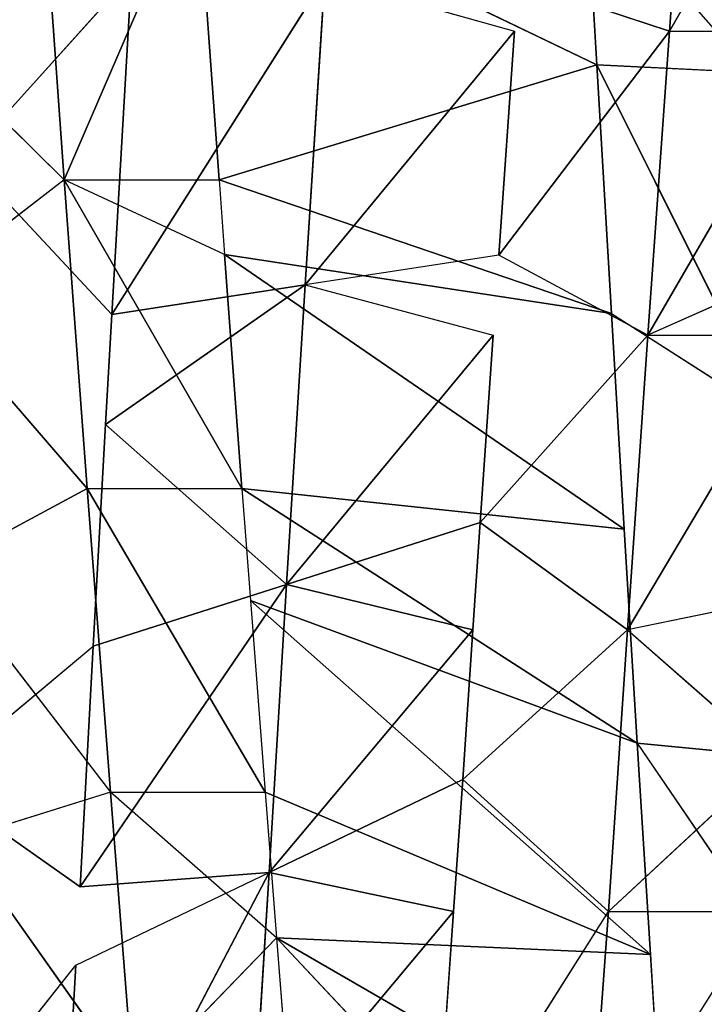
# Model space of a CAD drawing. Extents: x 0 to 40, y 0 to 81.9.
# Tile 253 of 623: x 6.576 to 6.963, y 74.317 to 74.874. Entities that reach past the tile are written whole.
import ezdxf

# ---------------------------------------------------------------- set-up
doc = ezdxf.new("R2010")
doc.units = 0
doc.header["$LTSCALE"] = 25.4
doc.layers.get('0').update_dxf_attribs({"color": 13, "linetype": 'CONTINUOUS'})

# ---------------------------------------------------------------- blocks, each defined once
blk = doc.blocks.new('ICE-TUBE-LED-S-8118_STL')
at = {"color": 0}
for p, q in [((75.19495, 15.59941, 47.57111), (75.10204, 15.50516, 47.56816)), ((74.53958, 15.59274, 44.16463), (74.65809, 15.49866, 44.12633)), ((74.9276, 15.49222, 47.54761), (75.03844, 15.58798, 47.56296)), ((75.10204, 15.50516, 47.56816), (75.03844, 15.58798, 47.56296)), ((74.76176, 15.58053, 44.0995), (74.70245, 15.49626, 44.1141)), ((74.76176, 15.58053, 44.0995), (74.83844, 15.48881, 44.0835)), ((74.88243, 15.57631, 47.53903), (74.75586, 15.47912, 47.50752)), ((74.88243, 15.57631, 47.53903), (74.9276, 15.49222, 47.54761)), ((74.59009, 15.46612, 47.4486), (74.72929, 15.56457, 47.49947)), ((74.59009, 15.46612, 47.4486), (74.72929, 15.56457, 47.49947)), ((74.75586, 15.47912, 47.50752), (74.72929, 15.56457, 47.49947)), ((75.1143, 15.56075, 44.05181), (75.02595, 15.4783, 44.05763)), ((75.1143, 15.56075, 44.05181), (75.21822, 15.46724, 44.0501)), ((75.10204, 15.50516, 47.56816), (75.27592, 15.51771, 47.5692)), ((75.10204, 15.50516, 47.56816), (75.27592, 15.51771, 47.5692)), ((74.65809, 15.49866, 44.12633), (74.48255, 15.50853, 44.18612)), ((74.71057, 15.38929, 44.30836), (74.48255, 15.50853, 44.18612)), ((74.65809, 15.49866, 44.12633), (74.48255, 15.50853, 44.18612)), ((74.71057, 15.38929, 44.30836), (74.48255, 15.50853, 44.18612)), ((75.10204, 15.50516, 47.56816), (74.9276, 15.40472, 47.54761)), ((75.10204, 15.50516, 47.56816), (74.9276, 15.40472, 47.54761)), ((75.10204, 15.50516, 47.56816), (74.9276, 15.49222, 47.54761)), ((75.10204, 15.50516, 47.56816), (74.9276, 15.49222, 47.54761)), ((75.05987, 15.41456, 47.565), (75.10204, 15.50516, 47.56816)), ((75.10204, 15.50516, 47.56816), (75.10204, 15.41766, 47.56816)), ((74.65809, 15.49866, 44.12633), (74.71057, 15.38929, 44.30836)), ((74.83844, 15.48881, 44.0835), (74.70245, 15.49626, 44.1141)), ((74.70245, 15.49626, 44.1141), (74.71057, 15.38929, 44.30836)), ((74.70245, 15.49626, 44.1141), (74.87341, 15.37944, 44.26969)), ((74.83844, 15.48881, 44.0835), (74.70245, 15.49626, 44.1141)), ((74.70245, 15.49626, 44.1141), (74.87341, 15.37944, 44.26969)), ((74.75586, 15.47912, 47.50752), (74.9276, 15.49222, 47.54761)), ((74.75586, 15.47912, 47.50752), (74.9276, 15.49222, 47.54761)), ((74.9276, 15.49222, 47.54761), (74.75586, 15.39162, 47.50752)), ((74.9276, 15.49222, 47.54761), (74.9276, 15.40472, 47.54761)), ((74.83844, 15.48881, 44.0835), (74.87341, 15.37944, 44.26969)), ((74.83844, 15.48881, 44.0835), (74.87341, 15.37944, 44.26969)), ((74.96387, 15.48181, 44.06415), (74.83844, 15.48881, 44.0835)), ((74.75586, 15.47912, 47.50752), (74.59009, 15.46612, 47.4486)), ((74.75586, 15.47912, 47.50752), (74.59009, 15.46612, 47.4486)), ((74.67355, 15.38521, 47.48088), (74.75586, 15.47912, 47.50752)), ((74.75586, 15.47912, 47.50752), (74.75586, 15.39162, 47.50752)), ((74.96387, 15.48181, 44.06415), (74.87341, 15.37944, 44.26969)), ((74.96387, 15.48181, 44.06415), (74.87341, 15.37944, 44.26969)), ((74.96387, 15.48181, 44.06415), (75.04269, 15.36892, 44.24633)), ((74.96387, 15.48181, 44.06415), (75.04269, 15.36892, 44.24633)), ((75.02595, 15.4783, 44.05763), (74.96387, 15.48181, 44.06415)), ((75.21822, 15.46724, 44.0501), (75.02595, 15.4783, 44.05763)), ((75.02595, 15.4783, 44.05763), (75.04269, 15.36892, 44.24633)), ((75.02595, 15.4783, 44.05763), (75.04269, 15.36892, 44.24633)), ((75.02595, 15.4783, 44.05763), (75.21628, 15.35787, 44.23954)), ((75.02595, 15.4783, 44.05763), (75.21628, 15.35787, 44.23954)), ((75.21822, 15.46724, 44.0501), (75.02595, 15.4783, 44.05763)), ((74.67355, 15.38521, 47.48088), (74.59009, 15.46612, 47.4486)), ((75.27592, 15.43021, 47.5692), (75.10204, 15.41766, 47.56816)), ((75.27592, 15.43021, 47.5692), (75.10204, 15.41766, 47.56816)), ((75.27592, 15.43021, 47.5692), (75.167, 15.20408, 47.94975)), ((75.27592, 15.43021, 47.5692), (75.167, 15.20408, 47.94975)), ((75.02647, 15.19581, 47.94241), (75.10204, 15.41766, 47.56816)), ((75.02647, 15.19581, 47.94241), (75.10204, 15.41766, 47.56816)), ((75.10204, 15.41766, 47.56816), (75.05987, 15.41456, 47.565)), ((75.10204, 15.41766, 47.56816), (75.167, 15.20408, 47.94975)), ((75.10204, 15.41766, 47.56816), (75.167, 15.20408, 47.94975)), ((74.90466, 15.18853, 47.92776), (75.05987, 15.41456, 47.565)), ((74.90466, 15.18853, 47.92776), (75.05987, 15.41456, 47.565)), ((75.05987, 15.41456, 47.565), (74.9276, 15.40472, 47.54761)), ((75.05987, 15.41456, 47.565), (74.9276, 15.40472, 47.54761)), ((75.02647, 15.19581, 47.94241), (75.05987, 15.41456, 47.565)), ((75.02647, 15.19581, 47.94241), (75.05987, 15.41456, 47.565)), ((74.78366, 15.18118, 47.9054), (74.9276, 15.40472, 47.54761)), ((74.78366, 15.18118, 47.9054), (74.9276, 15.40472, 47.54761)), ((74.9276, 15.40472, 47.54761), (74.86423, 15.39993, 47.53518)), ((74.90466, 15.18853, 47.92776), (74.9276, 15.40472, 47.54761)), ((74.90466, 15.18853, 47.92776), (74.9276, 15.40472, 47.54761)), ((74.55209, 15.39915, 44.36234), (74.68842, 15.28502, 44.51393)), ((74.55209, 15.39915, 44.36234), (74.68842, 15.28502, 44.51393)), ((74.55209, 15.39915, 44.36234), (74.71057, 15.38929, 44.30836)), ((74.55209, 15.39915, 44.36234), (74.71057, 15.38929, 44.30836)), ((74.6642, 15.17381, 47.87542), (74.86423, 15.39993, 47.53518)), ((74.6642, 15.17381, 47.87542), (74.86423, 15.39993, 47.53518)), ((74.86423, 15.39993, 47.53518), (74.75586, 15.39162, 47.50752)), ((74.78366, 15.18118, 47.9054), (74.86423, 15.39993, 47.53518)), ((74.78366, 15.18118, 47.9054), (74.86423, 15.39993, 47.53518)), ((74.6642, 15.17381, 47.87542), (74.75586, 15.39162, 47.50752)), ((74.6642, 15.17381, 47.87542), (74.75586, 15.39162, 47.50752)), ((74.75586, 15.39162, 47.50752), (74.67355, 15.38521, 47.48088)), ((74.71057, 15.38929, 44.30836), (74.68842, 15.28502, 44.51393)), ((74.71057, 15.38929, 44.30836), (74.68842, 15.28502, 44.51393)), ((74.71057, 15.38929, 44.30836), (74.76305, 15.27991, 44.49038)), ((74.71057, 15.38929, 44.30836), (74.76305, 15.27991, 44.49038)), ((74.71057, 15.38929, 44.30836), (74.84779, 15.2742, 44.46849)), ((74.87341, 15.37944, 44.26969), (74.71057, 15.38929, 44.30836)), ((74.87341, 15.37944, 44.26969), (74.71057, 15.38929, 44.30836)), ((74.71057, 15.38929, 44.30836), (74.84779, 15.2742, 44.46849)), ((74.43272, 15.15919, 47.79342), (74.67355, 15.38521, 47.48088)), ((74.43272, 15.15919, 47.79342), (74.67355, 15.38521, 47.48088)), ((74.54699, 15.16646, 47.83801), (74.67355, 15.38521, 47.48088)), ((74.54699, 15.16646, 47.83801), (74.67355, 15.38521, 47.48088)), ((74.67355, 15.38521, 47.48088), (74.59009, 15.37862, 47.4486)), ((74.67355, 15.38521, 47.48088), (74.6642, 15.17381, 47.87542)), ((74.67355, 15.38521, 47.48088), (74.6642, 15.17381, 47.87542)), ((74.87341, 15.37944, 44.26969), (74.84779, 15.2742, 44.46849)), ((74.87341, 15.37944, 44.26969), (74.84779, 15.2742, 44.46849)), ((74.90836, 15.27006, 44.45588), (74.87341, 15.37944, 44.26969)), ((74.87341, 15.37944, 44.26969), (75.0142, 15.26272, 44.43971)), ((74.87341, 15.37944, 44.26969), (75.0142, 15.26272, 44.43971)), ((74.87341, 15.37944, 44.26969), (75.04269, 15.36892, 44.24633)), ((74.90836, 15.27006, 44.45588), (74.87341, 15.37944, 44.26969)), ((74.87341, 15.37944, 44.26969), (75.04269, 15.36892, 44.24633)), ((75.04269, 15.36892, 44.24633), (75.0142, 15.26272, 44.43971)), ((75.18612, 15.25053, 44.42893), (75.04269, 15.36892, 44.24633)), ((75.04269, 15.36892, 44.24633), (75.21628, 15.35787, 44.23954)), ((75.18612, 15.25053, 44.42893), (75.04269, 15.36892, 44.24633)), ((75.05944, 15.25955, 44.43504), (75.04269, 15.36892, 44.24633)), ((75.04269, 15.36892, 44.24633), (75.21628, 15.35787, 44.23954)), ((75.21628, 15.35787, 44.23954), (75.18612, 15.25053, 44.42893)), ((74.532, 15.29646, 44.57718), (74.68842, 15.19752, 44.51393)), ((74.62163, 15.28978, 44.53856), (74.68842, 15.28502, 44.51393)), ((74.68842, 15.28502, 44.51393), (74.76305, 15.27991, 44.49038)), ((74.68842, 15.19752, 44.51393), (74.76305, 15.27991, 44.49038)), ((74.84779, 15.1867, 44.46849), (74.76305, 15.27991, 44.49038)), ((74.76305, 15.27991, 44.49038), (74.84779, 15.2742, 44.46849)), ((74.84779, 15.2742, 44.46849), (74.90836, 15.27006, 44.45588)), ((74.90836, 15.27006, 44.45588), (74.84779, 15.1867, 44.46849)), ((74.90836, 15.27006, 44.45588), (75.0142, 15.17522, 44.43971)), ((74.90836, 15.27006, 44.45588), (75.0142, 15.26272, 44.43971)), ((75.0142, 15.17522, 44.43971), (75.05944, 15.25955, 44.43504)), ((75.18612, 15.16303, 44.42893), (75.05944, 15.25955, 44.43504)), ((75.05944, 15.25955, 44.43504), (75.18612, 15.25053, 44.42893)), ((75.21435, 15.24849, 44.42897), (75.18612, 15.16303, 44.42893)), ((75.26963, 15.21002, 47.9487), (75.167, 15.20408, 47.94975)), ((75.167, 15.20408, 47.94975), (74.96837, 15.10485, 47.93639)), ((75.167, 15.20408, 47.94975), (74.96837, 15.10485, 47.93639)), ((75.167, 15.20408, 47.94975), (75.02647, 15.19581, 47.94241)), ((75.167, 15.20408, 47.94975), (75.02647, 15.19581, 47.94241)), ((75.167, 15.20408, 47.94975), (75.16272, 15.11633, 47.94968)), ((74.68842, 15.19752, 44.51393), (74.68842, 15.11002, 44.51393)), ((74.68842, 15.19752, 44.51393), (74.77519, 15.1041, 44.48694)), ((74.68842, 15.19752, 44.51393), (74.84779, 15.1867, 44.46849)), ((74.68842, 15.19752, 44.51393), (74.84779, 15.1867, 44.46849)), ((75.02647, 15.19581, 47.94241), (74.90466, 15.18853, 47.92776)), ((75.02647, 15.19581, 47.94241), (74.96837, 15.10485, 47.93639)), ((74.84779, 15.1867, 44.46849), (74.77519, 15.1041, 44.48694)), ((74.90466, 15.18853, 47.92776), (74.78366, 15.18118, 47.9054)), ((74.86592, 15.09797, 44.46445), (74.84779, 15.1867, 44.46849)), ((74.84779, 15.1867, 44.46849), (75.0142, 15.08772, 44.43971)), ((75.0142, 15.17522, 44.43971), (74.84779, 15.1867, 44.46849)), ((75.0142, 15.17522, 44.43971), (74.84779, 15.1867, 44.46849)), ((74.84779, 15.1867, 44.46849), (75.0142, 15.08772, 44.43971)), ((74.78366, 15.18118, 47.9054), (74.64212, 15.08494, 47.869)), ((74.78366, 15.18118, 47.9054), (74.6642, 15.17381, 47.87542)), ((74.78366, 15.18118, 47.9054), (74.77512, 15.09316, 47.90352)), ((74.6642, 15.17381, 47.87542), (74.54699, 15.16646, 47.83801)), ((75.05436, 15.08491, 44.4355), (75.0142, 15.17522, 44.43971)), ((75.0142, 15.17522, 44.43971), (75.18612, 15.07553, 44.42893)), ((75.0142, 15.17522, 44.43971), (75.18612, 15.07553, 44.42893)), ((75.0142, 15.17522, 44.43971), (75.18612, 15.16303, 44.42893)), ((75.0142, 15.17522, 44.43971), (75.0142, 15.08772, 44.43971)), ((75.0142, 15.17522, 44.43971), (75.18612, 15.16303, 44.42893)), ((75.18612, 15.16303, 44.42893), (75.18612, 15.07553, 44.42893)), ((75.36059, 15.1503, 44.43729), (75.18612, 15.16303, 44.42893)), ((75.36059, 15.1503, 44.43729), (75.18612, 15.16303, 44.42893)), ((75.18612, 15.16303, 44.42893), (75.36059, 15.06281, 44.43729))]:
    blk.add_line(p, q, dxfattribs=at)
mesh = blk.add_polyface(dxfattribs=at)
corners = [(81.99833, 18.65613, 0), (32.39832, 18.53461, 0), (32.39832, 18.65613, 0), (33.41051, 17.76106, 0), (34.4478, 16.85461, 0), (35.42089, 15.87956, 0), (36.32527, 14.84046, 0), (37.15673, 13.74214, 0), (37.91139, 12.58971, 0), (38.58575, 11.38851, 0), (39.17668, 10.14416, 0), (39.68142, 8.86242, 0), (40.09764, 7.54925, 0), (40.42338, 6.21078, 0), (40.65715, 4.85321, 0), (40.79784, 3.48288, 0), (40.84481, 2.10613, 0), (81.99833, -14.44387, 0), (33.41051, -13.5488, 0), (32.39832, -14.44387, 0), (32.39832, -14.32234, 0), (34.4478, -12.64234, 0), (35.42089, -11.6673, 0), (36.32527, -10.6282, 0), (37.15673, -9.52987, 0), (37.91139, -8.37744, 0), (38.58575, -7.17625, 0), (39.17668, -5.93189, 0), (39.68142, -4.65015, 0), (40.09764, -3.33699, 0), (40.42338, -1.99851, 0), (40.65715, -0.64095, 0), (40.79784, 0.72939, 0)]
mesh.append_faces([[corners[k] for k in face] for face in [(0, 1, 2), (18, 19, 20)]], dxfattribs={"vtx0": -1, "color": 0})
mesh.append_faces([[corners[k] for k in face] for face in [(1, 0, 3), (3, 0, 4), (4, 0, 5), (5, 0, 6), (6, 0, 7), (7, 0, 8), (8, 0, 9), (9, 0, 10), (10, 0, 11), (11, 0, 12), (12, 0, 13), (13, 0, 14), (14, 0, 15), (15, 0, 16), (19, 18, 17)]], dxfattribs={"vtx0": -1, "vtx1": -1, "color": 0})
mesh.append_faces([[corners[k] for k in face] for face in [(16, 0, 17), (17, 18, 21), (17, 21, 22), (17, 22, 23), (17, 23, 24), (17, 24, 25), (17, 25, 26), (17, 26, 27), (17, 27, 28), (17, 28, 29), (17, 29, 30), (17, 30, 31), (17, 31, 32), (17, 32, 16)]], dxfattribs={"vtx0": -1, "vtx2": -1, "color": 0})
mesh = blk.add_polyface(dxfattribs=at)
corners = [(81.99833, -14.44387, 92), (32.39832, -14.32234, 92), (32.39832, -14.44387, 92), (33.41051, -13.5488, 92), (34.4478, -12.64234, 92), (35.42089, -11.6673, 92), (36.32527, -10.6282, 92), (37.15673, -9.52987, 92), (37.91139, -8.37744, 92), (38.58575, -7.17625, 92), (39.17668, -5.93189, 92), (39.68142, -4.65015, 92), (40.09764, -3.33699, 92), (40.42338, -1.99851, 92), (40.65715, -0.64095, 92), (40.79784, 0.72939, 92), (40.84481, 2.10613, 92), (33.41051, 17.76106, 92), (32.39832, 18.65613, 92), (32.39832, 18.53461, 92), (81.99833, 18.65613, 92), (34.4478, 16.85461, 92), (35.42089, 15.87956, 92), (36.32527, 14.84046, 92), (37.15673, 13.74214, 92), (37.91139, 12.58971, 92), (38.58575, 11.38851, 92), (39.17668, 10.14416, 92), (39.68142, 8.86242, 92), (40.09764, 7.54925, 92), (40.42338, 6.21078, 92), (40.65715, 4.85321, 92), (40.79784, 3.48288, 92)]
mesh.append_faces([[corners[k] for k in face] for face in [(0, 1, 2), (17, 18, 19)]], dxfattribs={"vtx0": -1, "color": 0})
mesh.append_faces([[corners[k] for k in face] for face in [(1, 0, 3), (3, 0, 4), (4, 0, 5), (5, 0, 6), (6, 0, 7), (7, 0, 8), (8, 0, 9), (9, 0, 10), (10, 0, 11), (11, 0, 12), (12, 0, 13), (13, 0, 14), (14, 0, 15), (15, 0, 16), (18, 17, 20), (20, 16, 0)]], dxfattribs={"vtx0": -1, "vtx1": -1, "color": 0})
mesh.append_faces([[corners[k] for k in face] for face in [(20, 17, 21), (20, 21, 22), (20, 22, 23), (20, 23, 24), (20, 24, 25), (20, 25, 26), (20, 26, 27), (20, 27, 28), (20, 28, 29), (20, 29, 30), (20, 30, 31), (20, 31, 32), (20, 32, 16)]], dxfattribs={"vtx0": -1, "vtx2": -1, "color": 0})
mesh = blk.add_polyface(dxfattribs=at)
corners = [(82.19833, -12.64387, 2), (64.19833, 16.85613, 2), (64.19833, -12.64387, 2), (82.19833, 16.85613, 2)]
mesh.append_faces([[corners[k] for k in face] for face in [(0, 1, 2), (1, 0, 3)]], dxfattribs={"vtx0": -1, "color": 0})
mesh = blk.add_polyface(dxfattribs=at)
corners = [(64.19833, 16.85613, 90), (82.19833, -12.64387, 90), (64.19833, -12.64387, 90), (82.19833, 16.85613, 90)]
mesh.append_faces([[corners[k] for k in face] for face in [(0, 1, 2), (1, 0, 3)]], dxfattribs={"vtx0": -1, "color": 0})
mesh = blk.add_polyface(dxfattribs=at)
corners = [(75.27592, 15.51771, 47.5692), (75.19495, 15.59941, 47.57111), (75.10204, 15.50516, 47.56816)]
mesh.append_faces([[corners[k] for k in face] for face in [(0, 1, 2)]], dxfattribs={"color": 0})
mesh = blk.add_polyface(dxfattribs=at)
corners = [(74.65809, 15.49866, 44.12633), (74.48255, 15.50853, 44.18612), (74.53958, 15.59274, 44.16463)]
mesh.append_faces([[corners[k] for k in face] for face in [(0, 1, 2)]], dxfattribs={"color": 0})
mesh = blk.add_polyface(dxfattribs=at)
corners = [(75.10204, 15.50516, 47.56816), (75.03844, 15.58798, 47.56296), (74.9276, 15.49222, 47.54761)]
mesh.append_faces([[corners[k] for k in face] for face in [(0, 1, 2)]], dxfattribs={"color": 0})
mesh = blk.add_polyface(dxfattribs=at)
corners = [(74.83844, 15.48881, 44.0835), (74.70245, 15.49626, 44.1141), (74.76176, 15.58053, 44.0995)]
mesh.append_faces([[corners[k] for k in face] for face in [(0, 1, 2)]], dxfattribs={"color": 0})
mesh = blk.add_polyface(dxfattribs=at)
corners = [(74.9276, 15.49222, 47.54761), (74.88243, 15.57631, 47.53903), (74.75586, 15.47912, 47.50752)]
mesh.append_faces([[corners[k] for k in face] for face in [(0, 1, 2)]], dxfattribs={"color": 0})
mesh = blk.add_polyface(dxfattribs=at)
corners = [(74.72929, 15.56457, 47.49947), (74.59009, 15.55362, 47.4486), (74.59009, 15.46612, 47.4486)]
mesh.append_faces([[corners[k] for k in face] for face in [(0, 1, 2)]], dxfattribs={"color": 0})
mesh = blk.add_polyface(dxfattribs=at)
corners = [(74.75586, 15.47912, 47.50752), (74.72929, 15.56457, 47.49947), (74.59009, 15.46612, 47.4486)]
mesh.append_faces([[corners[k] for k in face] for face in [(0, 1, 2)]], dxfattribs={"color": 0})
mesh = blk.add_polyface(dxfattribs=at)
corners = [(75.21822, 15.46724, 44.0501), (75.02595, 15.4783, 44.05763), (75.1143, 15.56075, 44.05181)]
mesh.append_faces([[corners[k] for k in face] for face in [(0, 1, 2)]], dxfattribs={"color": 0})
mesh = blk.add_polyface(dxfattribs=at)
corners = [(75.27592, 15.43021, 47.5692), (75.10204, 15.50516, 47.56816), (75.10204, 15.41766, 47.56816), (75.27592, 15.51771, 47.5692)]
mesh.append_faces([[corners[k] for k in face] for face in [(0, 1, 2), (1, 0, 3)]], dxfattribs={"vtx0": -1, "color": 0})
mesh = blk.add_polyface(dxfattribs=at)
corners = [(74.71057, 15.38929, 44.30836), (74.48255, 15.50853, 44.18612), (74.65809, 15.49866, 44.12633)]
mesh.append_faces([[corners[k] for k in face] for face in [(0, 1, 2)]], dxfattribs={"color": 0})
mesh = blk.add_polyface(dxfattribs=at)
corners = [(74.55209, 15.39915, 44.36234), (74.48255, 15.50853, 44.18612), (74.71057, 15.38929, 44.30836)]
mesh.append_faces([[corners[k] for k in face] for face in [(0, 1, 2)]], dxfattribs={"color": 0})
mesh = blk.add_polyface(dxfattribs=at)
corners = [(75.10204, 15.50516, 47.56816), (74.9276, 15.40472, 47.54761), (75.05987, 15.41456, 47.565)]
mesh.append_faces([[corners[k] for k in face] for face in [(0, 1, 2)]], dxfattribs={"color": 0})
mesh = blk.add_polyface(dxfattribs=at)
corners = [(75.10204, 15.50516, 47.56816), (74.9276, 15.49222, 47.54761), (74.9276, 15.40472, 47.54761)]
mesh.append_faces([[corners[k] for k in face] for face in [(0, 1, 2)]], dxfattribs={"color": 0})
mesh = blk.add_polyface(dxfattribs=at)
corners = [(74.71057, 15.38929, 44.30836), (74.70245, 15.49626, 44.1141), (74.87341, 15.37944, 44.26969)]
mesh.append_faces([[corners[k] for k in face] for face in [(0, 1, 2)]], dxfattribs={"color": 0})
mesh = blk.add_polyface(dxfattribs=at)
corners = [(74.87341, 15.37944, 44.26969), (74.70245, 15.49626, 44.1141), (74.83844, 15.48881, 44.0835)]
mesh.append_faces([[corners[k] for k in face] for face in [(0, 1, 2)]], dxfattribs={"color": 0})
mesh = blk.add_polyface(dxfattribs=at)
corners = [(74.9276, 15.49222, 47.54761), (74.75586, 15.47912, 47.50752), (74.75586, 15.39162, 47.50752)]
mesh.append_faces([[corners[k] for k in face] for face in [(0, 1, 2)]], dxfattribs={"color": 0})
mesh = blk.add_polyface(dxfattribs=at)
corners = [(74.87341, 15.37944, 44.26969), (74.83844, 15.48881, 44.0835), (74.96387, 15.48181, 44.06415)]
mesh.append_faces([[corners[k] for k in face] for face in [(0, 1, 2)]], dxfattribs={"color": 0})
mesh = blk.add_polyface(dxfattribs=at)
corners = [(74.75586, 15.47912, 47.50752), (74.59009, 15.46612, 47.4486), (74.67355, 15.38521, 47.48088)]
mesh.append_faces([[corners[k] for k in face] for face in [(0, 1, 2)]], dxfattribs={"color": 0})
mesh = blk.add_polyface(dxfattribs=at)
corners = [(74.87341, 15.37944, 44.26969), (74.96387, 15.48181, 44.06415), (75.04269, 15.36892, 44.24633)]
mesh.append_faces([[corners[k] for k in face] for face in [(0, 1, 2)]], dxfattribs={"color": 0})
mesh = blk.add_polyface(dxfattribs=at)
corners = [(75.04269, 15.36892, 44.24633), (74.96387, 15.48181, 44.06415), (75.02595, 15.4783, 44.05763)]
mesh.append_faces([[corners[k] for k in face] for face in [(0, 1, 2)]], dxfattribs={"color": 0})
mesh = blk.add_polyface(dxfattribs=at)
corners = [(75.04269, 15.36892, 44.24633), (75.02595, 15.4783, 44.05763), (75.21628, 15.35787, 44.23954)]
mesh.append_faces([[corners[k] for k in face] for face in [(0, 1, 2)]], dxfattribs={"color": 0})
mesh = blk.add_polyface(dxfattribs=at)
corners = [(75.21628, 15.35787, 44.23954), (75.02595, 15.4783, 44.05763), (75.21822, 15.46724, 44.0501)]
mesh.append_faces([[corners[k] for k in face] for face in [(0, 1, 2)]], dxfattribs={"color": 0})
mesh = blk.add_polyface(dxfattribs=at)
corners = [(75.167, 15.20408, 47.94975), (75.27592, 15.43021, 47.5692), (75.10204, 15.41766, 47.56816)]
mesh.append_faces([[corners[k] for k in face] for face in [(0, 1, 2)]], dxfattribs={"color": 0})
mesh = blk.add_polyface(dxfattribs=at)
corners = [(75.167, 15.20408, 47.94975), (75.26963, 15.21002, 47.9487), (75.27592, 15.43021, 47.5692)]
mesh.append_faces([[corners[k] for k in face] for face in [(0, 1, 2)]], dxfattribs={"color": 0})
mesh = blk.add_polyface(dxfattribs=at)
corners = [(75.02647, 15.19581, 47.94241), (75.10204, 15.41766, 47.56816), (75.05987, 15.41456, 47.565)]
mesh.append_faces([[corners[k] for k in face] for face in [(0, 1, 2)]], dxfattribs={"color": 0})
mesh = blk.add_polyface(dxfattribs=at)
corners = [(75.167, 15.20408, 47.94975), (75.10204, 15.41766, 47.56816), (75.02647, 15.19581, 47.94241)]
mesh.append_faces([[corners[k] for k in face] for face in [(0, 1, 2)]], dxfattribs={"color": 0})
mesh = blk.add_polyface(dxfattribs=at)
corners = [(74.90466, 15.18853, 47.92776), (75.05987, 15.41456, 47.565), (74.9276, 15.40472, 47.54761)]
mesh.append_faces([[corners[k] for k in face] for face in [(0, 1, 2)]], dxfattribs={"color": 0})
mesh = blk.add_polyface(dxfattribs=at)
corners = [(75.02647, 15.19581, 47.94241), (75.05987, 15.41456, 47.565), (74.90466, 15.18853, 47.92776)]
mesh.append_faces([[corners[k] for k in face] for face in [(0, 1, 2)]], dxfattribs={"color": 0})
mesh = blk.add_polyface(dxfattribs=at)
corners = [(74.78366, 15.18118, 47.9054), (74.9276, 15.40472, 47.54761), (74.86423, 15.39993, 47.53518)]
mesh.append_faces([[corners[k] for k in face] for face in [(0, 1, 2)]], dxfattribs={"color": 0})
mesh = blk.add_polyface(dxfattribs=at)
corners = [(74.90466, 15.18853, 47.92776), (74.9276, 15.40472, 47.54761), (74.78366, 15.18118, 47.9054)]
mesh.append_faces([[corners[k] for k in face] for face in [(0, 1, 2)]], dxfattribs={"color": 0})
mesh = blk.add_polyface(dxfattribs=at)
corners = [(74.62163, 15.28978, 44.53856), (74.55209, 15.39915, 44.36234), (74.68842, 15.28502, 44.51393)]
mesh.append_faces([[corners[k] for k in face] for face in [(0, 1, 2)]], dxfattribs={"color": 0})
mesh = blk.add_polyface(dxfattribs=at)
corners = [(74.68842, 15.28502, 44.51393), (74.55209, 15.39915, 44.36234), (74.71057, 15.38929, 44.30836)]
mesh.append_faces([[corners[k] for k in face] for face in [(0, 1, 2)]], dxfattribs={"color": 0})
mesh = blk.add_polyface(dxfattribs=at)
corners = [(74.6642, 15.17381, 47.87542), (74.86423, 15.39993, 47.53518), (74.75586, 15.39162, 47.50752)]
mesh.append_faces([[corners[k] for k in face] for face in [(0, 1, 2)]], dxfattribs={"color": 0})
mesh = blk.add_polyface(dxfattribs=at)
corners = [(74.78366, 15.18118, 47.9054), (74.86423, 15.39993, 47.53518), (74.6642, 15.17381, 47.87542)]
mesh.append_faces([[corners[k] for k in face] for face in [(0, 1, 2)]], dxfattribs={"color": 0})
mesh = blk.add_polyface(dxfattribs=at)
corners = [(74.6642, 15.17381, 47.87542), (74.75586, 15.39162, 47.50752), (74.67355, 15.38521, 47.48088)]
mesh.append_faces([[corners[k] for k in face] for face in [(0, 1, 2)]], dxfattribs={"color": 0})
mesh = blk.add_polyface(dxfattribs=at)
corners = [(74.68842, 15.28502, 44.51393), (74.71057, 15.38929, 44.30836), (74.76305, 15.27991, 44.49038)]
mesh.append_faces([[corners[k] for k in face] for face in [(0, 1, 2)]], dxfattribs={"color": 0})
mesh = blk.add_polyface(dxfattribs=at)
corners = [(74.76305, 15.27991, 44.49038), (74.71057, 15.38929, 44.30836), (74.84779, 15.2742, 44.46849)]
mesh.append_faces([[corners[k] for k in face] for face in [(0, 1, 2)]], dxfattribs={"color": 0})
mesh = blk.add_polyface(dxfattribs=at)
corners = [(74.84779, 15.2742, 44.46849), (74.71057, 15.38929, 44.30836), (74.87341, 15.37944, 44.26969)]
mesh.append_faces([[corners[k] for k in face] for face in [(0, 1, 2)]], dxfattribs={"color": 0})
mesh = blk.add_polyface(dxfattribs=at)
corners = [(74.43272, 15.15919, 47.79342), (74.67355, 15.38521, 47.48088), (74.59009, 15.37862, 47.4486)]
mesh.append_faces([[corners[k] for k in face] for face in [(0, 1, 2)]], dxfattribs={"color": 0})
mesh = blk.add_polyface(dxfattribs=at)
corners = [(74.54699, 15.16646, 47.83801), (74.67355, 15.38521, 47.48088), (74.43272, 15.15919, 47.79342)]
mesh.append_faces([[corners[k] for k in face] for face in [(0, 1, 2)]], dxfattribs={"color": 0})
mesh = blk.add_polyface(dxfattribs=at)
corners = [(74.6642, 15.17381, 47.87542), (74.67355, 15.38521, 47.48088), (74.54699, 15.16646, 47.83801)]
mesh.append_faces([[corners[k] for k in face] for face in [(0, 1, 2)]], dxfattribs={"color": 0})
mesh = blk.add_polyface(dxfattribs=at)
corners = [(74.84779, 15.2742, 44.46849), (74.87341, 15.37944, 44.26969), (74.90836, 15.27006, 44.45588)]
mesh.append_faces([[corners[k] for k in face] for face in [(0, 1, 2)]], dxfattribs={"color": 0})
mesh = blk.add_polyface(dxfattribs=at)
corners = [(74.90836, 15.27006, 44.45588), (74.87341, 15.37944, 44.26969), (75.0142, 15.26272, 44.43971)]
mesh.append_faces([[corners[k] for k in face] for face in [(0, 1, 2)]], dxfattribs={"color": 0})
mesh = blk.add_polyface(dxfattribs=at)
corners = [(75.0142, 15.26272, 44.43971), (74.87341, 15.37944, 44.26969), (75.04269, 15.36892, 44.24633)]
mesh.append_faces([[corners[k] for k in face] for face in [(0, 1, 2)]], dxfattribs={"color": 0})
mesh = blk.add_polyface(dxfattribs=at)
corners = [(75.18612, 15.25053, 44.42893), (75.04269, 15.36892, 44.24633), (75.21628, 15.35787, 44.23954)]
mesh.append_faces([[corners[k] for k in face] for face in [(0, 1, 2)]], dxfattribs={"color": 0})
mesh = blk.add_polyface(dxfattribs=at)
corners = [(75.05944, 15.25955, 44.43504), (75.04269, 15.36892, 44.24633), (75.18612, 15.25053, 44.42893)]
mesh.append_faces([[corners[k] for k in face] for face in [(0, 1, 2)]], dxfattribs={"color": 0})
mesh = blk.add_polyface(dxfattribs=at)
corners = [(74.68842, 15.19752, 44.51393), (74.532, 15.20896, 44.57718), (74.532, 15.29646, 44.57718), (74.68842, 15.11002, 44.51393)]
mesh.append_faces([[corners[k] for k in face] for face in [(0, 1, 2), (1, 0, 3)]], dxfattribs={"vtx0": -1, "color": 0})
mesh = blk.add_polyface(dxfattribs=at)
corners = [(74.84779, 15.1867, 44.46849), (74.68842, 15.19752, 44.51393), (74.76305, 15.27991, 44.49038)]
mesh.append_faces([[corners[k] for k in face] for face in [(0, 1, 2)]], dxfattribs={"color": 0})
mesh = blk.add_polyface(dxfattribs=at)
corners = [(75.0142, 15.17522, 44.43971), (74.84779, 15.1867, 44.46849), (74.90836, 15.27006, 44.45588)]
mesh.append_faces([[corners[k] for k in face] for face in [(0, 1, 2)]], dxfattribs={"color": 0})
mesh = blk.add_polyface(dxfattribs=at)
corners = [(75.18612, 15.16303, 44.42893), (75.0142, 15.17522, 44.43971), (75.05944, 15.25955, 44.43504)]
mesh.append_faces([[corners[k] for k in face] for face in [(0, 1, 2)]], dxfattribs={"color": 0})
mesh = blk.add_polyface(dxfattribs=at)
corners = [(75.36059, 15.1503, 44.43729), (75.18612, 15.16303, 44.42893), (75.21435, 15.24849, 44.42897)]
mesh.append_faces([[corners[k] for k in face] for face in [(0, 1, 2)]], dxfattribs={"color": 0})
mesh = blk.add_polyface(dxfattribs=at)
corners = [(75.35526, 15.12742, 47.94368), (75.26963, 15.21002, 47.9487), (75.16272, 15.11633, 47.94968)]
mesh.append_faces([[corners[k] for k in face] for face in [(0, 1, 2)]], dxfattribs={"color": 0})
mesh = blk.add_polyface(dxfattribs=at)
corners = [(75.167, 15.20408, 47.94975), (74.96837, 15.10485, 47.93639), (75.16272, 15.11633, 47.94968)]
mesh.append_faces([[corners[k] for k in face] for face in [(0, 1, 2)]], dxfattribs={"color": 0})
mesh = blk.add_polyface(dxfattribs=at)
corners = [(75.167, 15.20408, 47.94975), (75.02647, 15.19581, 47.94241), (74.96837, 15.10485, 47.93639)]
mesh.append_faces([[corners[k] for k in face] for face in [(0, 1, 2)]], dxfattribs={"color": 0})
mesh = blk.add_polyface(dxfattribs=at)
corners = [(74.84779, 15.1867, 44.46849), (74.77519, 15.1041, 44.48694), (74.68842, 15.19752, 44.51393)]
mesh.append_faces([[corners[k] for k in face] for face in [(0, 1, 2)]], dxfattribs={"color": 0})
mesh = blk.add_polyface(dxfattribs=at)
corners = [(75.0142, 15.08772, 44.43971), (74.86592, 15.09797, 44.46445), (74.84779, 15.1867, 44.46849)]
mesh.append_faces([[corners[k] for k in face] for face in [(0, 1, 2)]], dxfattribs={"color": 0})
mesh = blk.add_polyface(dxfattribs=at)
corners = [(75.0142, 15.08772, 44.43971), (74.84779, 15.1867, 44.46849), (75.0142, 15.17522, 44.43971)]
mesh.append_faces([[corners[k] for k in face] for face in [(0, 1, 2)]], dxfattribs={"color": 0})
mesh = blk.add_polyface(dxfattribs=at)
corners = [(74.78366, 15.18118, 47.9054), (74.64212, 15.08494, 47.869), (74.77512, 15.09316, 47.90352)]
mesh.append_faces([[corners[k] for k in face] for face in [(0, 1, 2)]], dxfattribs={"color": 0})
mesh = blk.add_polyface(dxfattribs=at)
corners = [(75.18612, 15.07553, 44.42893), (75.05436, 15.08491, 44.4355), (75.0142, 15.17522, 44.43971)]
mesh.append_faces([[corners[k] for k in face] for face in [(0, 1, 2)]], dxfattribs={"color": 0})
mesh = blk.add_polyface(dxfattribs=at)
corners = [(75.18612, 15.07553, 44.42893), (75.0142, 15.17522, 44.43971), (75.18612, 15.16303, 44.42893)]
mesh.append_faces([[corners[k] for k in face] for face in [(0, 1, 2)]], dxfattribs={"color": 0})
mesh = blk.add_polyface(dxfattribs=at)
corners = [(75.36059, 15.06281, 44.43729), (75.18612, 15.16303, 44.42893), (75.36059, 15.1503, 44.43729)]
mesh.append_faces([[corners[k] for k in face] for face in [(0, 1, 2)]], dxfattribs={"color": 0})

msp = doc.modelspace()

# ---------------------------------------------------------------- block references
at = {"color": 8, "rotation": 90.00000000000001}
msp.add_blockref('ICE-TUBE-LED-S-8118_STL', (22.10613, -0.3188, 254.70001), dxfattribs=at)

doc.saveas('drawing.dxf')
